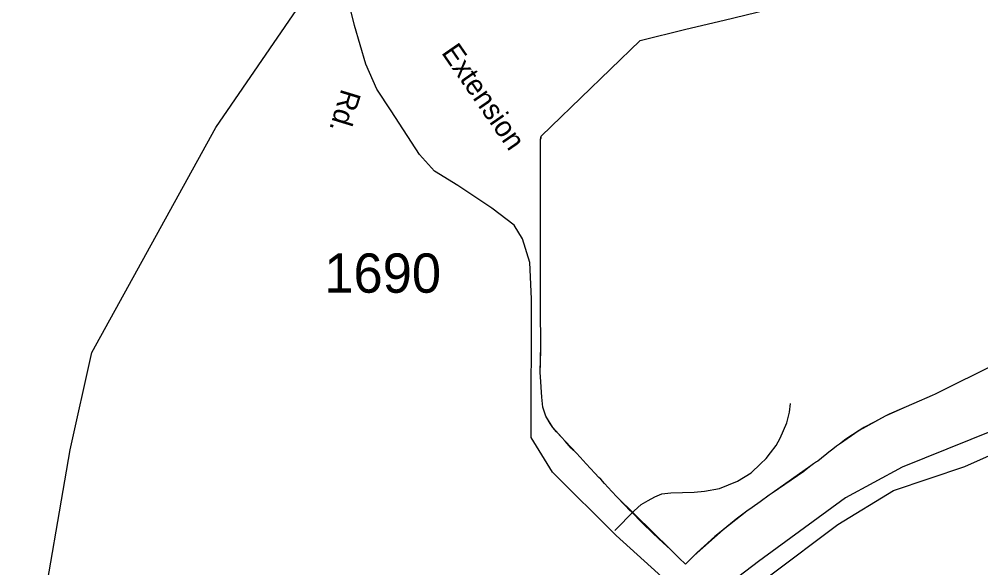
# Model space of a CAD drawing. Extents: x 884530 to 1028605, y 526725 to 653634.
# Drawn here: x 940978 to 944040, y 625943 to 627689 of the extents above; entities that cross this region are included whole.
import ezdxf

# ---------------------------------------------------------------- set-up
doc = ezdxf.new("R2010")
doc.units = 0
for name, color, linetype in [('Exist Boundary Political City Limit New', 7, 'Continuous'), ('Exist Hydrographic Creek Single Shore', 7, 'Continuous'), ('Exist Road Non-System Type 51', 7, 'Continuous'), ('Exist Road Primary NC UnDivided 4 Lane Attributed', 7, 'Continuous'), ('Exist Road Secondary Type 41 Attributed', 7, 'Continuous'), ('Exist Road Secondary Type 51 Attributed', 7, 'Continuous'), ('Exist Road Secondary Type 51 Label', 7, 'Continuous'), ('Exist Road Secondary Type 51 Number Label', 7, 'Continuous'), ('Map Preparation Boundary City Limit Buffer Line', 7, 'Continuous')]:
    doc.layers.add(name, color=color, linetype=linetype)

msp = doc.modelspace()

# ---------------------------------------------------------------- linework, layer by layer
at = {"layer": 'Exist Boundary Political City Limit New'}
for p, q in [((942637.6, 627305.9), (942640.7, 627317.1)), ((942638.4, 626605.3), (942639.6, 626652.8)), ((942637.4, 626565), (942638.2, 626594.4)), ((943794.8, 626451.7), (943735.4, 626425.2)), ((942677.8, 626389.9), (942654.9, 626425.9)), ((943735.4, 626425.2), (943652.9, 626380.3)), ((942705.4, 626358.7), (942677.8, 626389.9)), ((943652.9, 626380.3), (943590.4, 626336.8)), ((942716.5, 626346.1), (942705.4, 626358.7)), ((942716.5, 626346.1), (942705.4, 626358.7)), ((942753.4, 626306.4), (942716.5, 626346.1)), ((943499.3, 626267.6), (943376, 626180.3)), ((943051.9, 626001.1), (942881.6, 626168.8)), ((943295.4, 626122.9), (943219.3, 626063.8)), ((943219.3, 626063.8), (943127, 625981.8))]:
    msp.add_line(p, q, dxfattribs=at)
for points in [[(942640.7, 627317.1), (942672.5, 627347.9), (942955.2, 627621.8), (943100.6, 627657.1), (943223.2, 627686.6), (943324.2, 627710.8), (943385.2, 627725.4), (943678.6, 627795.1), (943906.6, 627849.2)], [(942640.7, 627317.1), (942672.5, 627347.9), (942955.2, 627621.8), (943100.6, 627657.1), (943223.2, 627686.6), (943324.2, 627710.8), (943385.2, 627725.4), (943678.6, 627795.1), (943906.6, 627849.2)], [(942637.6, 627305.9), (942640, 627311.8), (942640.7, 627317.1)], [(942639.6, 626652.8), (942639.2, 626677.8), (942638.6, 626738.6), (942638, 626784.7), (942637.9, 626863.6), (942637.9, 626909.6), (942637.8, 627094.6), (942637.6, 627305.9)], [(942639.6, 626652.8), (942639.2, 626677.8), (942638.6, 626738.6), (942638, 626784.7), (942637.9, 626863.6), (942637.9, 626909.6), (942637.8, 627094.6), (942637.6, 627305.9)], [(942638.4, 626605.3), (942639.6, 626628.4), (942639.6, 626652.8)], [(944286.6, 626653.2), (944119.2, 626597.6), (944108.8, 626669.9), (944087.2, 626664.4), (944093.6, 626594.8), (943895.1, 626495.4), (943885.8, 626491.4), (943827.2, 626466.1), (943794.8, 626451.7)], [(944286.6, 626653.2), (944119.2, 626597.6), (944108.8, 626669.9), (944087.2, 626664.4), (944093.6, 626594.8), (943895.1, 626495.4), (943885.8, 626491.4), (943827.2, 626466.1), (943794.8, 626451.7)], [(942637.4, 626565), (942636.9, 626579), (942638.2, 626594.4)], [(942638.2, 626594.4), (942638.2, 626596.8), (942638.4, 626605.3)], [(942638.2, 626594.4), (942638.2, 626596.8), (942638.4, 626605.3)], [(942654.9, 626425.9), (942645.1, 626453.9), (942642.8, 626485.6), (942638.4, 626550.6), (942637.4, 626565)], [(942654.9, 626425.9), (942645.1, 626453.9), (942642.8, 626485.6), (942638.4, 626550.6), (942637.4, 626565)], [(943794.8, 626451.7), (943747.9, 626431.8), (943735.4, 626425.2)], [(942677.8, 626389.9), (942668.9, 626402.1), (942654.9, 626425.9)], [(943735.4, 626425.2), (943700.2, 626406.8), (943667.5, 626389.8), (943664.3, 626387.7), (943652.9, 626380.3)], [(942705.4, 626358.7), (942688.5, 626375.4), (942677.8, 626389.9)], [(943652.9, 626380.3), (943610.2, 626352.7), (943590.4, 626336.8)], [(942753.4, 626306.4), (942735.6, 626323.9), (942716.5, 626346.1)], [(943590.4, 626336.8), (943589.8, 626336.4), (943580.8, 626330.2), (943563.2, 626316.2), (943561.4, 626314.8), (943520.8, 626282.8), (943516.5, 626279.8), (943507.7, 626273.5), (943499.3, 626267.6)], [(943590.4, 626336.8), (943589.8, 626336.4), (943580.8, 626330.2), (943563.2, 626316.2), (943561.4, 626314.8), (943520.8, 626282.8), (943516.5, 626279.8), (943507.7, 626273.5), (943499.3, 626267.6)], [(942881.6, 626168.8), (942865.6, 626185.9), (942842.3, 626211), (942829.7, 626224.6), (942824.1, 626230.6), (942811.4, 626244.2), (942783.6, 626274.1), (942764.5, 626294.6), (942763.3, 626295.9), (942753.4, 626306.4)], [(942881.6, 626168.8), (942865.6, 626185.9), (942842.3, 626211), (942829.7, 626224.6), (942824.1, 626230.6), (942811.4, 626244.2), (942783.6, 626274.1), (942764.5, 626294.6), (942763.3, 626295.9), (942753.4, 626306.4)], [(943499.3, 626267.6), (943487.9, 626258.5), (943484.6, 626256), (943476.3, 626249.9), (943376, 626180.3)], [(943051.9, 626001.1), (943028.7, 626022.6), (943014, 626036), (942994.3, 626054.2), (942963.9, 626084.1), (942925.6, 626123.1), (942924.1, 626124.6), (942906.7, 626142.7), (942881.6, 626168.8)], [(943376, 626180.3), (943366.7, 626173.7), (943338.1, 626153.3), (943311.7, 626134.4), (943295.4, 626122.9)], [(943376, 626180.3), (943366.7, 626173.7), (943338.1, 626153.3), (943311.7, 626134.4), (943295.4, 626122.9)], [(943295.4, 626122.9), (943261.3, 626097.5), (943255.2, 626092.9), (943219.3, 626063.8)], [(943219.3, 626063.8), (943193.4, 626042.8), (943136.6, 625991.6), (943127, 625981.8)], [(943127, 625981.8), (943099.6, 625954.1), (943080.1, 625973.3), (943051.9, 626001.1)], [(943127, 625981.8), (943099.6, 625954.1), (943080.1, 625973.3), (943051.9, 626001.1)]]:
    msp.add_lwpolyline(points, dxfattribs=at)
at = {"layer": 'Exist Hydrographic Creek Single Shore'}
msp.add_lwpolyline([(940978.1, 625360.2), (941025.4, 625461.8), (941039, 625732.6), (941140.5, 626318.3), (941208.8, 626628.2), (941604.3, 627344.9), (941996.5, 627917.7), (942162.3, 628118.8), (942215.1, 628145.2), (942377.6, 628096.8), (942456.7, 628123.2), (942658.9, 628316.6), (942755.5, 628356.2), (942966.5, 628277.1), (943129, 628290.3), (943260.9, 628329.8), (943382.5, 628449.8), (943437.7, 628517.2)], dxfattribs=at)
at = {"layer": 'Exist Road Non-System Type 51'}
msp.add_lwpolyline([(942874.3, 626061.2), (942936.5, 626124.8), (942959, 626144.1), (942980.8, 626156.9), (943002, 626169.1), (943024.5, 626178.1), (943053.3, 626182), (943127.7, 626183.8), (943160.5, 626186.5), (943208.6, 626195.4), (943265.7, 626219.1), (943309.4, 626245.4), (943338.9, 626273.7), (943356.9, 626290.4), (943371, 626308.4), (943389, 626332.1), (943401.8, 626355.2), (943422.3, 626404), (943430.7, 626438.6), (943433.9, 626466.3)], dxfattribs=at)
at = {"layer": 'Exist Road Primary NC UnDivided 4 Lane Attributed'}
for points in [[(945150, 626824.4), (945094.5, 626803.2), (944440.2, 626525.7), (943789.6, 626263.7), (943609.5, 626165.2), (943332.8, 625963.5), (943135.6, 625813.9)], [(943183.4, 625760.5), (943367.8, 625916.9), (943584.9, 626080.9), (943762.5, 626189.2), (943989.3, 626265.9), (944445.2, 626468.1), (945118.2, 626758.1), (945220.5, 626797.5)]]:
    msp.add_lwpolyline(points, dxfattribs=at)
at = {"layer": 'Exist Road Secondary Type 41 Attributed'}
msp.add_lwpolyline([(942046, 627668.6), (942019.4, 627778.4), (941998.8, 627821.3), (941959.4, 627863.4), (941921.6, 627899.1), (941768.2, 628006.9), (941631, 628111.5), (941582.1, 628183.3), (941513.5, 628294.4), (941454.7, 628385.9), (941294.8, 628595), (941125, 628823.7), (941023.8, 628977.2), (940978.6, 629047.8)], dxfattribs=at)
at = {"layer": 'Exist Road Secondary Type 51 Attributed'}
msp.add_lwpolyline([(943135.6, 625813.9), (942878.8, 626045.8), (942676.4, 626247.4), (942607.9, 626357.2), (942609.6, 626799.1), (942604.4, 626915), (942580.4, 626990.5), (942554.7, 627033.4), (942482.7, 627087.4), (942374.6, 627159.5), (942300.9, 627205.8), (942252.9, 627258.2), (942162, 627397.2), (942117.4, 627466.7), (942081.4, 627545.6), (942046, 627668.6)], dxfattribs=at)
at = {"layer": 'Map Preparation Boundary City Limit Buffer Line'}
for p, q in [((942637.6, 627305.9), (942640.7, 627317.1)), ((942638.4, 626605.3), (942639.6, 626652.8)), ((942637.4, 626565), (942638.2, 626594.4)), ((943794.8, 626451.7), (943735.4, 626425.2)), ((942677.8, 626389.9), (942654.9, 626425.9)), ((943735.4, 626425.2), (943652.9, 626380.3)), ((942705.4, 626358.7), (942677.8, 626389.9)), ((943652.9, 626380.3), (943590.4, 626336.8)), ((942716.5, 626346.1), (942705.4, 626358.7)), ((942716.5, 626346.1), (942705.4, 626358.7)), ((942753.4, 626306.4), (942716.5, 626346.1)), ((943499.3, 626267.6), (943376, 626180.3)), ((943051.9, 626001.1), (942881.6, 626168.8)), ((943295.4, 626122.9), (943219.3, 626063.8)), ((943219.3, 626063.8), (943127, 625981.8))]:
    msp.add_line(p, q, dxfattribs=at)
for points in [[(942640.7, 627317.1), (942672.5, 627347.9), (942955.2, 627621.8), (943100.6, 627657.1), (943223.2, 627686.6), (943324.2, 627710.8), (943385.2, 627725.4), (943678.6, 627795.1), (943906.6, 627849.2)], [(942640.7, 627317.1), (942672.5, 627347.9), (942955.2, 627621.8), (943100.6, 627657.1), (943223.2, 627686.6), (943324.2, 627710.8), (943385.2, 627725.4), (943678.6, 627795.1), (943906.6, 627849.2)], [(942637.6, 627305.9), (942640, 627311.8), (942640.7, 627317.1)], [(942639.6, 626652.8), (942639.2, 626677.8), (942638.6, 626738.6), (942638, 626784.7), (942637.9, 626863.6), (942637.9, 626909.6), (942637.8, 627094.6), (942637.6, 627305.9)], [(942639.6, 626652.8), (942639.2, 626677.8), (942638.6, 626738.6), (942638, 626784.7), (942637.9, 626863.6), (942637.9, 626909.6), (942637.8, 627094.6), (942637.6, 627305.9)], [(942638.4, 626605.3), (942639.6, 626628.4), (942639.6, 626652.8)], [(944286.6, 626653.2), (944119.2, 626597.6), (944108.8, 626669.9), (944087.2, 626664.4), (944093.6, 626594.8), (943895.1, 626495.4), (943885.8, 626491.4), (943827.2, 626466.1), (943794.8, 626451.7)], [(944286.6, 626653.2), (944119.2, 626597.6), (944108.8, 626669.9), (944087.2, 626664.4), (944093.6, 626594.8), (943895.1, 626495.4), (943885.8, 626491.4), (943827.2, 626466.1), (943794.8, 626451.7)], [(942637.4, 626565), (942636.9, 626579), (942638.2, 626594.4)], [(942638.2, 626594.4), (942638.2, 626596.8), (942638.4, 626605.3)], [(942638.2, 626594.4), (942638.2, 626596.8), (942638.4, 626605.3)], [(942654.9, 626425.9), (942645.1, 626453.9), (942642.8, 626485.6), (942638.4, 626550.6), (942637.4, 626565)], [(942654.9, 626425.9), (942645.1, 626453.9), (942642.8, 626485.6), (942638.4, 626550.6), (942637.4, 626565)], [(943794.8, 626451.7), (943747.9, 626431.8), (943735.4, 626425.2)], [(942677.8, 626389.9), (942668.9, 626402.1), (942654.9, 626425.9)], [(943735.4, 626425.2), (943700.2, 626406.8), (943667.5, 626389.8), (943664.3, 626387.7), (943652.9, 626380.3)], [(942705.4, 626358.7), (942688.5, 626375.4), (942677.8, 626389.9)], [(943652.9, 626380.3), (943610.2, 626352.7), (943590.4, 626336.8)], [(942753.4, 626306.4), (942735.6, 626323.9), (942716.5, 626346.1)], [(943590.4, 626336.8), (943589.8, 626336.4), (943580.8, 626330.2), (943563.2, 626316.2), (943561.4, 626314.8), (943520.8, 626282.8), (943516.5, 626279.8), (943507.7, 626273.5), (943499.3, 626267.6)], [(943590.4, 626336.8), (943589.8, 626336.4), (943580.8, 626330.2), (943563.2, 626316.2), (943561.4, 626314.8), (943520.8, 626282.8), (943516.5, 626279.8), (943507.7, 626273.5), (943499.3, 626267.6)], [(942881.6, 626168.8), (942865.6, 626185.9), (942842.3, 626211), (942829.7, 626224.6), (942824.1, 626230.6), (942811.4, 626244.2), (942783.6, 626274.1), (942764.5, 626294.6), (942763.3, 626295.9), (942753.4, 626306.4)], [(942881.6, 626168.8), (942865.6, 626185.9), (942842.3, 626211), (942829.7, 626224.6), (942824.1, 626230.6), (942811.4, 626244.2), (942783.6, 626274.1), (942764.5, 626294.6), (942763.3, 626295.9), (942753.4, 626306.4)], [(943499.3, 626267.6), (943487.9, 626258.5), (943484.6, 626256), (943476.3, 626249.9), (943376, 626180.3)], [(943051.9, 626001.1), (943028.7, 626022.6), (943014, 626036), (942994.3, 626054.2), (942963.9, 626084.1), (942925.6, 626123.1), (942924.1, 626124.6), (942906.7, 626142.7), (942881.6, 626168.8)], [(943376, 626180.3), (943366.7, 626173.7), (943338.1, 626153.3), (943311.7, 626134.4), (943295.4, 626122.9)], [(943376, 626180.3), (943366.7, 626173.7), (943338.1, 626153.3), (943311.7, 626134.4), (943295.4, 626122.9)], [(943295.4, 626122.9), (943261.3, 626097.5), (943255.2, 626092.9), (943219.3, 626063.8)], [(943219.3, 626063.8), (943193.4, 626042.8), (943136.6, 625991.6), (943127, 625981.8)], [(943127, 625981.8), (943099.6, 625954.1), (943080.1, 625973.3), (943051.9, 626001.1)], [(943127, 625981.8), (943099.6, 625954.1), (943080.1, 625973.3), (943051.9, 626001.1)]]:
    msp.add_lwpolyline(points, dxfattribs=at)

# ---------------------------------------------------------------- texts
at = {"layer": 'Exist Road Secondary Type 51 Label'}
for s, rotation, p in [('Extension', 304.6764, (942320.7, 627582.8)), ('Rd.', 253.0345, (942004.7, 627470.1))]:
    msp.add_text(s, height=65.62, rotation=rotation, dxfattribs=at).set_placement(p)
at = {"layer": 'Exist Road Secondary Type 51 Number Label'}
msp.add_text('1690', height=125, dxfattribs=at).set_placement((941949.6, 626818.5))

doc.saveas('drawing.dxf')
